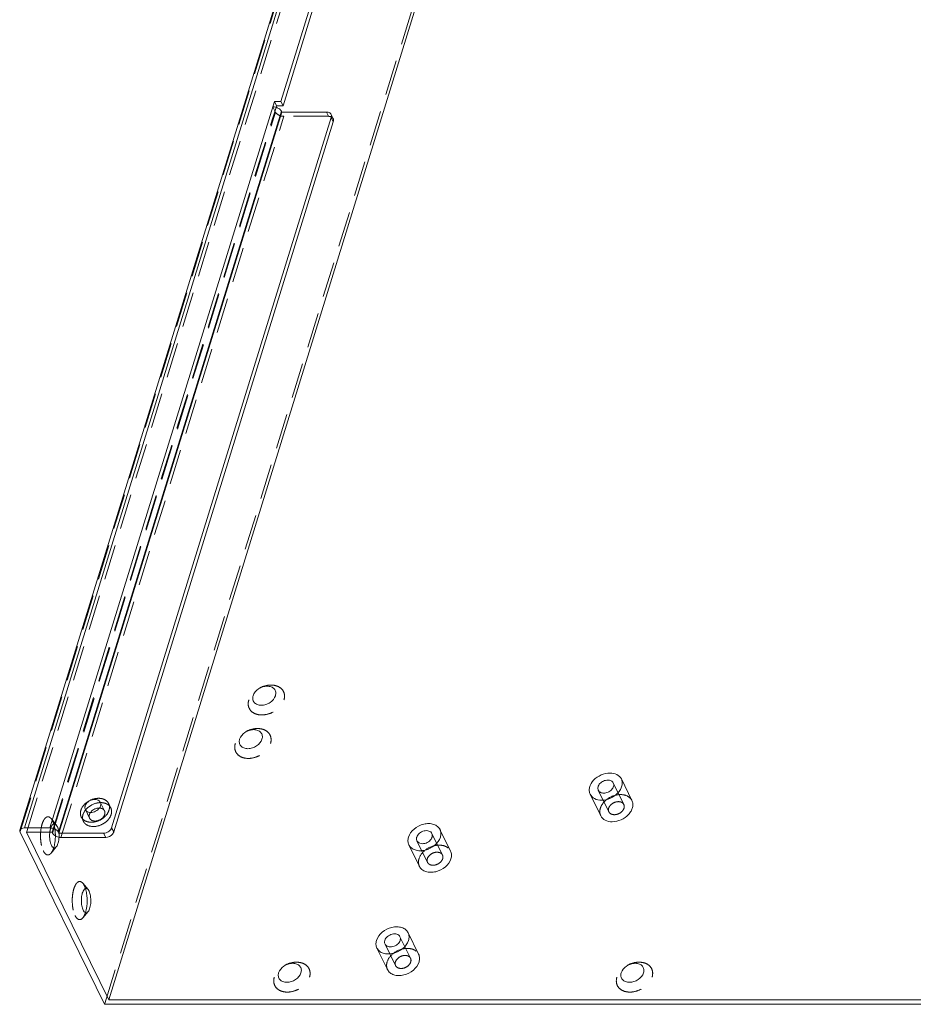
# Model space of a CAD drawing. Header units: millimetres. Extents: x 4497 to 11741, y 5958 to 12619.
# Tile 392 of 424: x 8782 to 8911, y 9700 to 9842. Entities that reach past the tile are written whole.
import ezdxf

# ---------------------------------------------------------------- set-up
doc = ezdxf.new("R2010")
doc.units = ezdxf.units.MM
doc.header["$LTSCALE"] = 0.8
doc.linetypes.add('HIDDEN', pattern=[9.525, 6.35, -3.175])
doc.layers.get('0').update_dxf_attribs({"linetype": 'CONTINUOUS', "lineweight": 0})
doc.layers.add('3', color=5, linetype='HIDDEN', lineweight=0)

msp = doc.modelspace()

# ---------------------------------------------------------------- linework, layer by layer
at = {"linetype": 'Continuous'}
for p, q in [((8907.557, 10130.419), (8782.288, 9725.047)), ((8908.207, 10130.745), (8782.938, 9725.373)), ((8795.109, 9700.571), (8920.379, 10105.943)), ((8819.908, 9830.104), (8833.948, 9875.537)), ((8820.213, 9829.482), (8834.253, 9874.915)), ((8786.622, 9725.373), (8818.987, 9830.104)), ((8818.987, 9830.104), (8819.292, 9829.482)), ((8819.908, 9830.104), (8818.987, 9830.104)), ((8819.292, 9829.482), (8819.216, 9829.238)), ((8820.213, 9829.482), (8819.292, 9829.482)), ((8819.908, 9830.104), (8820.213, 9829.482)), ((8787.849, 9724.752), (8819.971, 9828.699)), ((8787.91, 9724.627), (8820.032, 9828.575)), ((8795.52, 9725.411), (8827.158, 9827.791)), ((8820.032, 9828.575), (8819.971, 9828.699)), ((8826.479, 9828.575), (8820.032, 9828.575)), ((8827.463, 9827.17), (8827.158, 9827.791)), ((8827.44, 9827.61), (8827.314, 9827.868)), ((8795.825, 9724.789), (8827.463, 9827.17)), ((8868.967, 9732.432), (8870.493, 9729.324)), ((8864.479, 9730.229), (8866.004, 9727.121)), ((8786.622, 9725.373), (8782.938, 9725.373)), ((8795.825, 9724.789), (8795.52, 9725.411)), ((8782.322, 9724.752), (8794.493, 9699.949)), ((8795.109, 9700.571), (8783.243, 9724.752)), ((8783.243, 9724.752), (8786.927, 9724.752)), ((8786.927, 9724.752), (8786.988, 9724.627)), ((8787.91, 9724.627), (8787.849, 9724.752)), ((8794.357, 9724.627), (8787.91, 9724.627)), ((8788.215, 9724.006), (8794.662, 9724.006)), ((8794.662, 9724.006), (8794.357, 9724.627)), ((8842.833, 9725.147), (8844.358, 9722.039)), ((8838.344, 9722.944), (8839.87, 9719.836)), ((8792.257, 9716.277), (8792.118, 9716.494)), ((8838.234, 9710.264), (8839.759, 9707.156)), ((8833.745, 9708.061), (8835.27, 9704.953)), ((8794.493, 9699.949), (8944.81, 9699.949)), ((8795.109, 9700.571), (8943.584, 9700.571))]:
    msp.add_line(p, q, dxfattribs=at)
for centre, radius, start, end in [((8818.709, 9827.597), 1.726, 72.80976, 76.1994), ((8826.658, 9827.997), 0.531, 26.22787, 40.93076), ((8793.572, 9726.814), 1.362, 135.37671, 142.82148), ((8790.913, 9724.233), 4.337, 172.9877, 180.10018), ((8780.551, 9724.225), 6.857, 353.7246, 0.16024), ((8788.253, 9725.739), 1.736, 248.43107, 256.1934), ((8783.212, 9723.743), 4.148, 342.89466, 345.33509), ((8782.816, 9723.849), 4.558, 345.30919, 346.15587), ((8787.732, 9715.374), 4.206, 14.20925, 17.58182), ((8787.187, 9715.233), 4.77, 12.22035, 14.24284), ((8785.077, 9714.905), 6.907, 353.73028, 2.61648), ((8787.787, 9714.419), 4.148, 342.89466, 345.33509), ((8787.392, 9714.525), 4.558, 345.30919, 346.15587)]:
    msp.add_arc(centre, radius, start, end, dxfattribs=at)
for points in [[(8818.745, 9829.321), (8818.871, 9829.321), (8818.998, 9829.303), (8819.12, 9829.273)], [(8827.181, 9828.091), (8827.172, 9828.14), (8827.157, 9828.188), (8827.135, 9828.232)], [(8827.158, 9827.791), (8827.188, 9827.887), (8827.198, 9827.993), (8827.181, 9828.091)], [(8827.44, 9827.61), (8827.462, 9827.566), (8827.477, 9827.518), (8827.486, 9827.47)], [(8827.486, 9827.47), (8827.503, 9827.371), (8827.493, 9827.266), (8827.463, 9827.17)], [(8792.602, 9727.771), (8792.746, 9727.917), (8792.924, 9728.034), (8793.113, 9728.115)], [(8787.839, 9724.053), (8787.961, 9724.023), (8788.088, 9724.006), (8788.215, 9724.006)], [(8794.357, 9724.627), (8794.482, 9724.627), (8794.608, 9724.649), (8794.728, 9724.687)], [(8795.662, 9724.489), (8795.432, 9724.199), (8795.032, 9724.006), (8794.662, 9724.006)]]:
    msp.add_open_spline(points, degree=3, dxfattribs=at)
for points, knots in [([(8819.219, 9829.246), (8819.273, 9829.229), (8819.475, 9829.156), (8819.666, 9829.044), (8819.784, 9828.937)], [0, 0, 0, 0, 0.2630825, 1, 1, 1, 1]), ([(8819.784, 9828.937), (8819.804, 9828.919), (8819.876, 9828.848), (8819.938, 9828.765), (8819.971, 9828.699)], [0, 0, 0, 0, 0.2709015, 1, 1, 1, 1]), ([(8827.06, 9828.345), (8827.028, 9828.382), (8826.867, 9828.524), (8826.642, 9828.575), (8826.479, 9828.575)], [0, 0, 0, 0, 0.2304363, 1, 1, 1, 1]), ([(8819.119, 9744.437), (8819.171, 9744.605), (8819.208, 9744.958), (8818.976, 9745.447), (8818.506, 9745.75), (8817.909, 9745.842), (8817.263, 9745.73), (8816.485, 9745.358), (8816.017, 9744.832), (8815.895, 9744.437)], [0, 0, 0, 0, 0.1115296, 0.2160638, 0.3270919, 0.4530169, 0.5924334, 0.7372087, 1, 1, 1, 1]), ([(8815.895, 9744.437), (8815.844, 9744.27), (8815.806, 9743.916), (8816.039, 9743.427), (8816.509, 9743.124), (8817.106, 9743.032), (8817.752, 9743.145), (8818.529, 9743.517), (8818.997, 9744.043), (8819.119, 9744.437)], [0, 0, 0, 0, 0.1115296, 0.2160638, 0.3270919, 0.4530169, 0.5924334, 0.7372087, 1, 1, 1, 1]), ([(8817.183, 9738.171), (8817.234, 9738.338), (8817.272, 9738.692), (8817.039, 9739.18), (8816.569, 9739.484), (8815.972, 9739.576), (8815.326, 9739.463), (8814.549, 9739.091), (8814.081, 9738.565), (8813.959, 9738.171)], [0, 0, 0, 0, 0.1115296, 0.2160638, 0.3270919, 0.4530169, 0.5924334, 0.7372087, 1, 1, 1, 1]), ([(8813.959, 9738.171), (8813.907, 9738.003), (8813.87, 9737.649), (8814.102, 9737.161), (8814.572, 9736.858), (8815.169, 9736.766), (8815.815, 9736.878), (8816.593, 9737.25), (8817.061, 9737.776), (8817.183, 9738.171)], [0, 0, 0, 0, 0.1115296, 0.2160638, 0.3270919, 0.4530169, 0.5924334, 0.7372087, 1, 1, 1, 1]), ([(8864.48, 9730.227), (8864.408, 9730.374), (8864.316, 9730.709), (8864.387, 9731.448), (8864.944, 9732.347), (8866.011, 9733.079), (8866.893, 9733.289), (8867.328, 9733.289)], [0, 0, 0, 0, 0.1019897, 0.210128, 0.4544043, 0.7290483, 1, 1, 1, 1]), ([(8868.966, 9732.434), (8869.038, 9732.287), (8869.13, 9731.952), (8869.059, 9731.213), (8868.502, 9730.314), (8867.435, 9729.582), (8866.553, 9729.372), (8866.118, 9729.372)], [0, 0, 0, 0, 0.1019897, 0.210128, 0.4544043, 0.7290483, 1, 1, 1, 1]), ([(8867.328, 9733.289), (8867.672, 9733.289), (8868.33, 9733.173), (8868.835, 9732.701), (8868.966, 9732.434)], [0, 0, 0, 0, 0.5364104, 1, 1, 1, 1]), ([(8867.014, 9732.27), (8866.805, 9732.27), (8866.382, 9732.171), (8865.871, 9731.818), (8865.558, 9731.328), (8865.575, 9730.947), (8865.645, 9730.803)], [0, 0, 0, 0, 0.271689, 0.5472272, 0.7923732, 1, 1, 1, 1]), ([(8866.433, 9730.39), (8866.641, 9730.39), (8867.064, 9730.49), (8867.575, 9730.843), (8867.888, 9731.333), (8867.871, 9731.714), (8867.801, 9731.858)], [0, 0, 0, 0, 0.271689, 0.5472272, 0.7923732, 1, 1, 1, 1]), ([(8867.801, 9731.858), (8867.738, 9731.986), (8867.496, 9732.214), (8867.179, 9732.27), (8867.014, 9732.27)], [0, 0, 0, 0, 0.4637519, 1, 1, 1, 1]), ([(8866.118, 9729.372), (8865.774, 9729.372), (8865.116, 9729.488), (8864.611, 9729.96), (8864.48, 9730.227)], [0, 0, 0, 0, 0.5364104, 1, 1, 1, 1]), ([(8865.645, 9730.803), (8865.708, 9730.675), (8865.95, 9730.447), (8866.267, 9730.39), (8866.433, 9730.39)], [0, 0, 0, 0, 0.4637519, 1, 1, 1, 1]), ([(8791.699, 9728.544), (8791.685, 9728.499), (8791.645, 9728.325), (8791.669, 9728.134), (8791.726, 9728.016)], [0, 0, 0, 0, 0.2657241, 1, 1, 1, 1]), ([(8793.882, 9729.072), (8793.841, 9729.155), (8793.715, 9729.31), (8793.332, 9729.506), (8792.719, 9729.489), (8792.074, 9729.164), (8791.766, 9728.761), (8791.699, 9728.544)], [0, 0, 0, 0, 0.1028519, 0.2140072, 0.469093, 0.7474828, 1, 1, 1, 1]), ([(8791.726, 9728.016), (8791.767, 9727.933), (8791.893, 9727.778), (8792.276, 9727.582), (8792.889, 9727.599), (8793.534, 9727.924), (8793.842, 9728.327), (8793.909, 9728.544)], [0, 0, 0, 0, 0.1028519, 0.2140072, 0.469093, 0.7474828, 1, 1, 1, 1]), ([(8793.113, 9728.115), (8793.163, 9728.136), (8793.362, 9728.209), (8793.576, 9728.244), (8793.733, 9728.24)], [0, 0, 0, 0, 0.2579026, 1, 1, 1, 1]), ([(8793.909, 9728.544), (8793.923, 9728.589), (8793.963, 9728.763), (8793.939, 9728.954), (8793.882, 9729.072)], [0, 0, 0, 0, 0.2657241, 1, 1, 1, 1]), ([(8870.492, 9729.324), (8870.565, 9729.177), (8870.655, 9728.842), (8870.604, 9728.308), (8870.381, 9727.776), (8869.873, 9727.103), (8868.958, 9726.471), (8868.078, 9726.264), (8867.643, 9726.264)], [0, 0, 0, 0, 0.1017758, 0.2097361, 0.3275282, 0.4555167, 0.729633, 1, 1, 1, 1]), ([(8867.643, 9726.264), (8867.299, 9726.264), (8866.64, 9726.38), (8866.135, 9726.854), (8866.004, 9727.121)], [0, 0, 0, 0, 0.5364551, 1, 1, 1, 1]), ([(8782.938, 9725.373), (8782.792, 9725.373), (8782.531, 9725.343), (8782.32, 9725.15), (8782.288, 9725.046)], [0, 0, 0, 0, 0.57364, 1, 1, 1, 1]), ([(8787.849, 9724.752), (8787.752, 9724.948), (8787.345, 9725.255), (8786.877, 9725.373), (8786.622, 9725.373)], [0, 0, 0, 0, 0.4619796, 1, 1, 1, 1]), ([(8795.357, 9725.111), (8795.376, 9725.134), (8795.443, 9725.226), (8795.495, 9725.33), (8795.52, 9725.411)], [0, 0, 0, 0, 0.2623034, 1, 1, 1, 1]), ([(8838.286, 9724.046), (8838.426, 9724.497), (8839.065, 9725.336), (8840.214, 9725.911), (8841.219, 9726.036), (8841.913, 9725.935), (8842.487, 9725.641), (8842.749, 9725.318), (8842.834, 9725.145)], [0, 0, 0, 0, 0.2519082, 0.5296264, 0.663522, 0.786509, 0.8973961, 1, 1, 1, 1]), ([(8782.288, 9725.046), (8782.281, 9725.024), (8782.262, 9724.924), (8782.288, 9724.82), (8782.322, 9724.752)], [0, 0, 0, 0, 0.2358516, 1, 1, 1, 1]), ([(8786.576, 9724.226), (8786.577, 9724.161), (8786.582, 9723.906), (8786.61, 9723.653), (8786.645, 9723.467)], [0, 0, 0, 0, 0.2568208, 1, 1, 1, 1]), ([(8786.988, 9724.627), (8787.014, 9724.575), (8787.17, 9724.35), (8787.417, 9724.203), (8787.615, 9724.124)], [0, 0, 0, 0, 0.2140696, 1, 1, 1, 1]), ([(8787.873, 9723.475), (8787.881, 9723.52), (8787.912, 9723.706), (8787.929, 9723.895), (8787.935, 9724.039)], [0, 0, 0, 0, 0.2417848, 1, 1, 1, 1]), ([(8794.728, 9724.687), (8794.79, 9724.707), (8795.027, 9724.801), (8795.239, 9724.962), (8795.357, 9725.111)], [0, 0, 0, 0, 0.2557377, 1, 1, 1, 1]), ([(8795.825, 9724.789), (8795.817, 9724.763), (8795.777, 9724.656), (8795.716, 9724.557), (8795.662, 9724.489)], [0, 0, 0, 0, 0.2380724, 1, 1, 1, 1]), ([(8838.344, 9722.946), (8838.264, 9723.108), (8838.173, 9723.483), (8838.229, 9723.861), (8838.286, 9724.046)], [0, 0, 0, 0, 0.4834297, 1, 1, 1, 1]), ([(8842.891, 9724.046), (8842.752, 9723.594), (8842.113, 9722.755), (8840.963, 9722.18), (8839.958, 9722.055), (8839.265, 9722.156), (8838.69, 9722.45), (8838.428, 9722.773), (8838.344, 9722.946)], [0, 0, 0, 0, 0.2519082, 0.5296264, 0.663522, 0.786509, 0.8973961, 1, 1, 1, 1]), ([(8839.483, 9724.046), (8839.47, 9724), (8839.43, 9723.827), (8839.453, 9723.636), (8839.511, 9723.518)], [0, 0, 0, 0, 0.2650894, 1, 1, 1, 1]), ([(8841.667, 9724.573), (8841.626, 9724.656), (8841.501, 9724.811), (8841.117, 9725.007), (8840.505, 9724.991), (8839.859, 9724.666), (8839.551, 9724.262), (8839.483, 9724.046)], [0, 0, 0, 0, 0.1029001, 0.21399, 0.4690613, 0.747439, 1, 1, 1, 1]), ([(8839.511, 9723.518), (8839.551, 9723.435), (8839.677, 9723.28), (8840.061, 9723.084), (8840.673, 9723.1), (8841.319, 9723.425), (8841.627, 9723.829), (8841.694, 9724.046)], [0, 0, 0, 0, 0.1029001, 0.21399, 0.4690613, 0.747439, 1, 1, 1, 1]), ([(8841.694, 9724.046), (8841.708, 9724.091), (8841.747, 9724.264), (8841.724, 9724.455), (8841.667, 9724.573)], [0, 0, 0, 0, 0.2650894, 1, 1, 1, 1]), ([(8842.834, 9725.145), (8842.913, 9724.983), (8843.005, 9724.608), (8842.948, 9724.23), (8842.891, 9724.046)], [0, 0, 0, 0, 0.4834297, 1, 1, 1, 1]), ([(8786.645, 9723.467), (8786.656, 9723.409), (8786.701, 9723.202), (8786.767, 9722.997), (8786.834, 9722.859)], [0, 0, 0, 0, 0.2757126, 1, 1, 1, 1]), ([(8786.834, 9722.859), (8786.877, 9722.772), (8786.966, 9722.625), (8787.159, 9722.47), (8787.39, 9722.485), (8787.497, 9722.586), (8787.546, 9722.644)], [0, 0, 0, 0, 0.315164, 0.5514297, 0.753812, 1, 1, 1, 1]), ([(8787.241, 9722.758), (8787.255, 9722.815), (8787.309, 9723.051), (8787.346, 9723.292), (8787.367, 9723.475)], [0, 0, 0, 0, 0.2396856, 1, 1, 1, 1]), ([(8787.546, 9722.644), (8787.63, 9722.745), (8787.767, 9723.018), (8787.842, 9723.309), (8787.873, 9723.475)], [0, 0, 0, 0, 0.4363562, 1, 1, 1, 1]), ([(8844.358, 9722.039), (8844.438, 9721.877), (8844.531, 9721.501), (8844.474, 9721.122), (8844.417, 9720.937)], [0, 0, 0, 0, 0.4830064, 1, 1, 1, 1]), ([(8844.417, 9720.937), (8844.277, 9720.486), (8843.638, 9719.647), (8842.49, 9719.072), (8841.485, 9718.947), (8840.792, 9719.048), (8840.218, 9719.341), (8839.955, 9719.663), (8839.87, 9719.836)], [0, 0, 0, 0, 0.2518468, 0.529552, 0.6634681, 0.7864898, 0.8973861, 1, 1, 1, 1]), ([(8791.407, 9716.271), (8791.314, 9716.08), (8791.19, 9715.623), (8791.131, 9714.902), (8791.191, 9714.182), (8791.316, 9713.726), (8791.41, 9713.535)], [0, 0, 0, 0, 0.2280692, 0.5004636, 0.7726065, 1, 1, 1, 1]), ([(8791.68, 9716.611), (8791.654, 9716.595), (8791.537, 9716.505), (8791.458, 9716.376), (8791.407, 9716.271)], [0, 0, 0, 0, 0.2085618, 1, 1, 1, 1]), ([(8792.118, 9716.495), (8792.062, 9716.562), (8791.927, 9716.682), (8791.745, 9716.649), (8791.68, 9716.611)], [0, 0, 0, 0, 0.5389253, 1, 1, 1, 1]), ([(8791.976, 9715.221), (8791.972, 9715.309), (8791.95, 9715.652), (8791.902, 9715.993), (8791.848, 9716.242)], [0, 0, 0, 0, 0.2588744, 1, 1, 1, 1]), ([(8792.122, 9713.32), (8792.254, 9713.479), (8792.432, 9713.947), (8792.537, 9714.714), (8792.497, 9715.529), (8792.365, 9716.057), (8792.257, 9716.277)], [0, 0, 0, 0, 0.2028562, 0.4743837, 0.7601464, 1, 1, 1, 1]), ([(8791.817, 9713.434), (8791.831, 9713.491), (8791.885, 9713.727), (8791.922, 9713.968), (8791.942, 9714.151)], [0, 0, 0, 0, 0.2396856, 1, 1, 1, 1]), ([(8791.41, 9713.535), (8791.453, 9713.447), (8791.542, 9713.301), (8791.735, 9713.146), (8791.966, 9713.16), (8792.073, 9713.261), (8792.122, 9713.32)], [0, 0, 0, 0, 0.315164, 0.5514297, 0.753812, 1, 1, 1, 1]), ([(8833.687, 9709.162), (8833.826, 9709.614), (8834.466, 9710.453), (8835.615, 9711.028), (8836.62, 9711.153), (8837.313, 9711.051), (8837.888, 9710.757), (8838.15, 9710.435), (8838.235, 9710.262)], [0, 0, 0, 0, 0.2519082, 0.5296264, 0.663522, 0.786509, 0.8973961, 1, 1, 1, 1]), ([(8837.068, 9709.689), (8837.027, 9709.773), (8836.901, 9709.928), (8836.518, 9710.124), (8835.905, 9710.108), (8835.26, 9709.782), (8834.951, 9709.379), (8834.884, 9709.162)], [0, 0, 0, 0, 0.1029001, 0.21399, 0.4690613, 0.747439, 1, 1, 1, 1]), ([(8838.235, 9710.262), (8838.314, 9710.1), (8838.405, 9709.725), (8838.349, 9709.347), (8838.292, 9709.162)], [0, 0, 0, 0, 0.4834297, 1, 1, 1, 1]), ([(8833.744, 9708.063), (8833.665, 9708.225), (8833.574, 9708.6), (8833.63, 9708.978), (8833.687, 9709.162)], [0, 0, 0, 0, 0.4834297, 1, 1, 1, 1]), ([(8838.292, 9709.162), (8838.153, 9708.711), (8837.513, 9707.871), (8836.364, 9707.296), (8835.359, 9707.172), (8834.666, 9707.273), (8834.091, 9707.567), (8833.829, 9707.89), (8833.744, 9708.063)], [0, 0, 0, 0, 0.2519082, 0.5296264, 0.663522, 0.786509, 0.8973961, 1, 1, 1, 1]), ([(8834.884, 9709.162), (8834.87, 9709.117), (8834.831, 9708.943), (8834.854, 9708.753), (8834.911, 9708.635)], [0, 0, 0, 0, 0.2650894, 1, 1, 1, 1]), ([(8834.911, 9708.635), (8834.952, 9708.552), (8835.078, 9708.397), (8835.461, 9708.201), (8836.074, 9708.217), (8836.719, 9708.542), (8837.028, 9708.945), (8837.095, 9709.162)], [0, 0, 0, 0, 0.1029001, 0.21399, 0.4690613, 0.747439, 1, 1, 1, 1]), ([(8837.095, 9709.162), (8837.109, 9709.207), (8837.148, 9709.381), (8837.125, 9709.572), (8837.068, 9709.689)], [0, 0, 0, 0, 0.2650894, 1, 1, 1, 1]), ([(8839.759, 9707.156), (8839.839, 9706.993), (8839.931, 9706.618), (8839.875, 9706.239), (8839.817, 9706.054)], [0, 0, 0, 0, 0.4830064, 1, 1, 1, 1]), ([(8822.8, 9704.488), (8822.852, 9704.655), (8822.889, 9705.009), (8822.657, 9705.497), (8822.187, 9705.801), (8821.59, 9705.893), (8820.944, 9705.78), (8820.166, 9705.408), (8819.698, 9704.882), (8819.576, 9704.488)], [0, 0, 0, 0, 0.1115296, 0.2160638, 0.3270919, 0.4530169, 0.5924334, 0.7372087, 1, 1, 1, 1]), ([(8839.817, 9706.054), (8839.678, 9705.603), (8839.039, 9704.764), (8837.89, 9704.189), (8836.886, 9704.063), (8836.193, 9704.164), (8835.618, 9704.458), (8835.355, 9704.78), (8835.27, 9704.953)], [0, 0, 0, 0, 0.2518468, 0.529552, 0.6634681, 0.7864898, 0.8973861, 1, 1, 1, 1]), ([(8872.169, 9704.488), (8872.221, 9704.655), (8872.258, 9705.009), (8872.026, 9705.497), (8871.556, 9705.801), (8870.959, 9705.893), (8870.313, 9705.78), (8869.535, 9705.408), (8869.067, 9704.882), (8868.945, 9704.488)], [0, 0, 0, 0, 0.1115296, 0.2160638, 0.3270919, 0.4530169, 0.5924334, 0.7372087, 1, 1, 1, 1]), ([(8819.576, 9704.488), (8819.525, 9704.32), (8819.488, 9703.966), (8819.72, 9703.478), (8820.19, 9703.175), (8820.787, 9703.083), (8821.433, 9703.195), (8822.21, 9703.567), (8822.678, 9704.093), (8822.8, 9704.488)], [0, 0, 0, 0, 0.1115296, 0.2160638, 0.3270919, 0.4530169, 0.5924334, 0.7372087, 1, 1, 1, 1]), ([(8868.945, 9704.488), (8868.894, 9704.32), (8868.856, 9703.966), (8869.089, 9703.478), (8869.559, 9703.175), (8870.156, 9703.083), (8870.802, 9703.195), (8871.579, 9703.567), (8872.047, 9704.093), (8872.169, 9704.488)], [0, 0, 0, 0, 0.1115296, 0.2160638, 0.3270919, 0.4530169, 0.5924334, 0.7372087, 1, 1, 1, 1])]:
    msp.add_open_spline(points, degree=3, knots=knots, dxfattribs=at)
at = {"layer": '3'}
for p, q in [((8907.591, 10130.123), (8782.322, 9724.752)), ((8908.513, 10130.123), (8783.243, 9724.752)), ((8919.763, 10105.321), (8794.493, 9699.949)), ((8786.927, 9724.752), (8819.216, 9829.238)), ((8819.111, 9828.575), (8818.745, 9829.321)), ((8786.988, 9724.627), (8819.111, 9828.575)), ((8788.215, 9724.006), (8820.337, 9827.953)), ((8826.784, 9827.953), (8820.337, 9827.953)), ((8826.784, 9827.953), (8826.479, 9828.575)), ((8827.314, 9827.868), (8827.135, 9828.232)), ((8867.8, 9731.859), (8869.326, 9728.751)), ((8865.646, 9730.802), (8867.171, 9727.694)), ((8794.491, 9727.829), (8793.881, 9729.073)), ((8795.389, 9728.27), (8795.084, 9728.892)), ((8791.439, 9726.332), (8791.134, 9726.953)), ((8792.337, 9726.772), (8791.727, 9728.015)), ((8787.003, 9726.384), (8786.786, 9726.725)), ((8787.546, 9725.816), (8786.79, 9726.722)), ((8787.682, 9725.601), (8787.542, 9725.819)), ((8841.666, 9724.574), (8843.191, 9721.466)), ((8787.546, 9722.644), (8786.79, 9721.738)), ((8839.511, 9723.517), (8841.037, 9720.409)), ((8791.578, 9717.06), (8791.362, 9717.401)), ((8792.122, 9716.492), (8791.365, 9717.398)), ((8792.122, 9713.32), (8791.365, 9712.414)), ((8834.912, 9708.634), (8836.437, 9705.526)), ((8837.067, 9709.691), (8838.592, 9706.583))]:
    msp.add_line(p, q, dxfattribs=at)
for centre, radius, start, end in [((8783.157, 9724.698), 4.206, 14.20925, 17.58182), ((8782.636, 9724.563), 4.744, 12.48587, 14.2462), ((8790.296, 9724.308), 3.715, 169.49373, 172.96954), ((8780.676, 9724.246), 6.731, 3.70091, 4.84994), ((8780.572, 9724.239), 6.836, 2.55976, 3.70168), ((8780.401, 9724.232), 7.007, 0.09297, 2.55407), ((8783.486, 9724.231), 4.454, 357.52742, 0.04223)]:
    msp.add_arc(centre, radius, start, end, dxfattribs=at)
for points, knots in [([(8820.337, 9827.953), (8820.083, 9827.953), (8819.614, 9828.072), (8819.207, 9828.379), (8819.111, 9828.575)], [0, 0, 0, 0, 0.5380204, 1, 1, 1, 1]), ([(8826.784, 9827.953), (8826.922, 9827.953), (8827.186, 9827.907), (8827.387, 9827.717), (8827.44, 9827.61)], [0, 0, 0, 0, 0.5364868, 1, 1, 1, 1]), ([(8820.345, 9743.816), (8820.427, 9744.079), (8820.485, 9744.635), (8820.119, 9745.402), (8819.382, 9745.879), (8818.443, 9746.024), (8817.428, 9745.847), (8816.206, 9745.262), (8815.471, 9744.436), (8815.279, 9743.816)], [0, 0, 0, 0, 0.1115657, 0.2160471, 0.3270873, 0.4530228, 0.5924432, 0.737249, 1, 1, 1, 1]), ([(8815.279, 9743.816), (8815.198, 9743.552), (8815.139, 9742.997), (8815.505, 9742.229), (8816.243, 9741.752), (8817.181, 9741.608), (8818.196, 9741.784), (8819.418, 9742.37), (8820.154, 9743.196), (8820.345, 9743.816)], [0, 0, 0, 0, 0.1115657, 0.2160471, 0.3270873, 0.4530228, 0.5924432, 0.737249, 1, 1, 1, 1]), ([(8818.409, 9737.549), (8818.49, 9737.812), (8818.549, 9738.368), (8818.183, 9739.136), (8817.445, 9739.613), (8816.507, 9739.757), (8815.492, 9739.581), (8814.27, 9738.995), (8813.534, 9738.169), (8813.343, 9737.549)], [0, 0, 0, 0, 0.1115657, 0.2160471, 0.3270873, 0.4530228, 0.5924432, 0.737249, 1, 1, 1, 1]), ([(8813.343, 9737.549), (8813.261, 9737.286), (8813.203, 9736.73), (8813.569, 9735.962), (8814.306, 9735.485), (8815.245, 9735.341), (8816.26, 9735.517), (8817.482, 9736.103), (8818.217, 9736.929), (8818.409, 9737.549)], [0, 0, 0, 0, 0.1115657, 0.2160471, 0.3270873, 0.4530228, 0.5924432, 0.737249, 1, 1, 1, 1]), ([(8795.084, 9728.892), (8795.009, 9729.044), (8794.778, 9729.327), (8794.272, 9729.585), (8793.663, 9729.674), (8792.778, 9729.564), (8791.768, 9729.058), (8791.206, 9728.32), (8791.083, 9727.922)], [0, 0, 0, 0, 0.1026139, 0.2135102, 0.3365319, 0.470448, 0.7481532, 1, 1, 1, 1]), ([(8866.004, 9727.121), (8865.932, 9727.268), (8865.841, 9727.603), (8865.893, 9728.137), (8866.115, 9728.669), (8866.623, 9729.342), (8867.538, 9729.973), (8868.418, 9730.181), (8868.853, 9730.181)], [0, 0, 0, 0, 0.1017758, 0.2097361, 0.3275282, 0.4555167, 0.729633, 1, 1, 1, 1]), ([(8868.853, 9730.181), (8869.198, 9730.181), (8869.857, 9730.065), (8870.361, 9729.591), (8870.492, 9729.324)], [0, 0, 0, 0, 0.5364551, 1, 1, 1, 1]), ([(8795.39, 9728.268), (8795.316, 9728.42), (8795.085, 9728.704), (8794.579, 9728.963), (8793.969, 9729.053), (8793.085, 9728.943), (8792.073, 9728.437), (8791.511, 9727.698), (8791.388, 9727.301)], [0, 0, 0, 0, 0.1026039, 0.213491, 0.336478, 0.4703736, 0.7480918, 1, 1, 1, 1]), ([(8793.733, 9728.24), (8793.777, 9728.239), (8793.945, 9728.227), (8794.112, 9728.177), (8794.218, 9728.115)], [0, 0, 0, 0, 0.2659647, 1, 1, 1, 1]), ([(8795.135, 9727.922), (8795.186, 9728.085), (8795.236, 9728.419), (8795.154, 9728.749), (8795.084, 9728.892)], [0, 0, 0, 0, 0.5169936, 1, 1, 1, 1]), ([(8795.441, 9727.301), (8795.491, 9727.463), (8795.54, 9727.796), (8795.46, 9728.125), (8795.39, 9728.268)], [0, 0, 0, 0, 0.5165703, 1, 1, 1, 1]), ([(8867.172, 9727.693), (8867.101, 9727.836), (8867.082, 9728.217), (8867.395, 9728.708), (8867.906, 9729.063), (8868.33, 9729.162), (8868.539, 9729.162)], [0, 0, 0, 0, 0.2075646, 0.4526337, 0.728169, 1, 1, 1, 1]), ([(8869.325, 9728.752), (8869.395, 9728.609), (8869.415, 9728.228), (8869.101, 9727.737), (8868.59, 9727.382), (8868.167, 9727.282), (8867.958, 9727.282)], [0, 0, 0, 0, 0.2075646, 0.4526337, 0.728169, 1, 1, 1, 1]), ([(8868.539, 9729.162), (8868.704, 9729.162), (8869.02, 9729.107), (8869.262, 9728.88), (8869.325, 9728.752)], [0, 0, 0, 0, 0.5364104, 1, 1, 1, 1]), ([(8786.786, 9726.726), (8786.69, 9726.84), (8786.503, 9726.994), (8786.206, 9726.976), (8786.008, 9726.863), (8785.829, 9726.668), (8785.598, 9726.277), (8785.389, 9725.626), (8785.261, 9724.729), (8785.259, 9723.769), (8785.382, 9722.868), (8785.555, 9722.312), (8785.671, 9722.076)], [0, 0, 0, 0, 0.0765132, 0.1095987, 0.146213, 0.1903572, 0.243726, 0.3768553, 0.5362739, 0.7053495, 0.865546, 1, 1, 1, 1]), ([(8791.083, 9727.922), (8791.033, 9727.76), (8790.983, 9727.426), (8791.064, 9727.096), (8791.134, 9726.953)], [0, 0, 0, 0, 0.5169936, 1, 1, 1, 1]), ([(8791.134, 9726.953), (8791.209, 9726.801), (8791.44, 9726.518), (8791.946, 9726.259), (8792.556, 9726.17), (8793.44, 9726.281), (8794.451, 9726.787), (8795.013, 9727.525), (8795.135, 9727.922)], [0, 0, 0, 0, 0.1026139, 0.2135102, 0.3365319, 0.470448, 0.7481532, 1, 1, 1, 1]), ([(8791.388, 9727.301), (8791.338, 9727.138), (8791.288, 9726.806), (8791.368, 9726.476), (8791.438, 9726.333)], [0, 0, 0, 0, 0.5165703, 1, 1, 1, 1]), ([(8792.336, 9726.774), (8792.317, 9726.812), (8792.256, 9726.981), (8792.269, 9727.171), (8792.309, 9727.301)], [0, 0, 0, 0, 0.2416436, 1, 1, 1, 1]), ([(8792.309, 9727.301), (8792.318, 9727.33), (8792.362, 9727.449), (8792.428, 9727.56), (8792.486, 9727.637)], [0, 0, 0, 0, 0.2380406, 1, 1, 1, 1]), ([(8794.519, 9727.301), (8794.452, 9727.084), (8794.144, 9726.681), (8793.498, 9726.355), (8792.886, 9726.339), (8792.502, 9726.535), (8792.377, 9726.69), (8792.336, 9726.774)], [0, 0, 0, 0, 0.252561, 0.5309387, 0.78601, 0.8970999, 1, 1, 1, 1]), ([(8794.218, 9728.115), (8794.248, 9728.097), (8794.359, 9728.023), (8794.449, 9727.916), (8794.492, 9727.828)], [0, 0, 0, 0, 0.2603043, 1, 1, 1, 1]), ([(8794.492, 9727.828), (8794.511, 9727.789), (8794.572, 9727.62), (8794.559, 9727.43), (8794.519, 9727.301)], [0, 0, 0, 0, 0.2416436, 1, 1, 1, 1]), ([(8795.009, 9726.553), (8795.059, 9726.61), (8795.239, 9726.836), (8795.378, 9727.097), (8795.441, 9727.301)], [0, 0, 0, 0, 0.2638054, 1, 1, 1, 1]), ([(8867.958, 9727.282), (8867.793, 9727.282), (8867.477, 9727.338), (8867.234, 9727.565), (8867.172, 9727.693)], [0, 0, 0, 0, 0.5364104, 1, 1, 1, 1]), ([(8786.832, 9725.596), (8786.811, 9725.553), (8786.727, 9725.357), (8786.674, 9725.148), (8786.643, 9724.986)], [0, 0, 0, 0, 0.2234766, 1, 1, 1, 1]), ([(8787.105, 9725.935), (8787.078, 9725.92), (8786.962, 9725.829), (8786.882, 9725.7), (8786.832, 9725.596)], [0, 0, 0, 0, 0.2085618, 1, 1, 1, 1]), ([(8787.167, 9725.968), (8787.155, 9726.006), (8787.107, 9726.147), (8787.051, 9726.286), (8787.003, 9726.384)], [0, 0, 0, 0, 0.265541, 1, 1, 1, 1]), ([(8787.408, 9725.937), (8787.363, 9725.964), (8787.256, 9725.997), (8787.15, 9725.962), (8787.105, 9725.935)], [0, 0, 0, 0, 0.4995544, 1, 1, 1, 1]), ([(8787.383, 9724.815), (8787.378, 9724.882), (8787.352, 9725.142), (8787.31, 9725.4), (8787.268, 9725.588)], [0, 0, 0, 0, 0.2583295, 1, 1, 1, 1]), ([(8787.543, 9725.82), (8787.532, 9725.832), (8787.492, 9725.876), (8787.446, 9725.915), (8787.408, 9725.937)], [0, 0, 0, 0, 0.2717685, 1, 1, 1, 1]), ([(8787.871, 9724.993), (8787.86, 9725.051), (8787.815, 9725.258), (8787.749, 9725.463), (8787.682, 9725.601)], [0, 0, 0, 0, 0.2757126, 1, 1, 1, 1]), ([(8791.438, 9726.333), (8791.5, 9726.208), (8791.675, 9725.972), (8792.2, 9725.628), (8793.085, 9725.511), (8794.142, 9725.815), (8794.763, 9726.272), (8795.009, 9726.553)], [0, 0, 0, 0, 0.1020061, 0.2098508, 0.4524582, 0.7262541, 1, 1, 1, 1]), ([(8787.939, 9724.234), (8787.939, 9724.3), (8787.934, 9724.554), (8787.906, 9724.808), (8787.871, 9724.993)], [0, 0, 0, 0, 0.2568208, 1, 1, 1, 1]), ([(8786.791, 9721.739), (8786.83, 9721.787), (8787, 9722.026), (8787.109, 9722.303), (8787.177, 9722.523)], [0, 0, 0, 0, 0.2127882, 1, 1, 1, 1]), ([(8839.811, 9720.937), (8839.951, 9721.389), (8840.59, 9722.228), (8841.738, 9722.803), (8842.743, 9722.928), (8843.436, 9722.827), (8844.01, 9722.534), (8844.273, 9722.212), (8844.358, 9722.039)], [0, 0, 0, 0, 0.2518468, 0.529552, 0.6634681, 0.7864898, 0.8973861, 1, 1, 1, 1]), ([(8785.671, 9722.076), (8785.739, 9721.938), (8785.879, 9721.707), (8786.183, 9721.464), (8786.545, 9721.488), (8786.714, 9721.647), (8786.791, 9721.739)], [0, 0, 0, 0, 0.3154548, 0.5512693, 0.7536171, 1, 1, 1, 1]), ([(8841.009, 9720.937), (8841.076, 9721.154), (8841.384, 9721.557), (8842.029, 9721.883), (8842.642, 9721.899), (8843.025, 9721.703), (8843.151, 9721.548), (8843.192, 9721.465)], [0, 0, 0, 0, 0.2525172, 0.530907, 0.7859928, 0.8971481, 1, 1, 1, 1]), ([(8843.192, 9721.465), (8843.211, 9721.427), (8843.273, 9721.258), (8843.259, 9721.067), (8843.219, 9720.937)], [0, 0, 0, 0, 0.2412896, 1, 1, 1, 1]), ([(8839.87, 9719.836), (8839.79, 9719.998), (8839.697, 9720.374), (8839.754, 9720.753), (8839.811, 9720.937)], [0, 0, 0, 0, 0.4830064, 1, 1, 1, 1]), ([(8841.036, 9720.41), (8841.017, 9720.448), (8840.955, 9720.617), (8840.969, 9720.808), (8841.009, 9720.937)], [0, 0, 0, 0, 0.2412896, 1, 1, 1, 1]), ([(8843.219, 9720.937), (8843.152, 9720.721), (8842.844, 9720.318), (8842.199, 9719.992), (8841.586, 9719.976), (8841.203, 9720.172), (8841.077, 9720.327), (8841.036, 9720.41)], [0, 0, 0, 0, 0.2525172, 0.530907, 0.7859928, 0.8971481, 1, 1, 1, 1]), ([(8791.362, 9717.402), (8791.266, 9717.516), (8791.079, 9717.669), (8790.782, 9717.652), (8790.583, 9717.538), (8790.404, 9717.343), (8790.174, 9716.953), (8789.965, 9716.302), (8789.837, 9715.405), (8789.834, 9714.445), (8789.957, 9713.544), (8790.131, 9712.988), (8790.247, 9712.752)], [0, 0, 0, 0, 0.0765132, 0.1095987, 0.146213, 0.1903572, 0.243726, 0.3768553, 0.5362739, 0.7053495, 0.865546, 1, 1, 1, 1]), ([(8791.742, 9716.644), (8791.73, 9716.682), (8791.683, 9716.823), (8791.626, 9716.962), (8791.578, 9717.06)], [0, 0, 0, 0, 0.265541, 1, 1, 1, 1]), ([(8790.247, 9712.752), (8790.315, 9712.614), (8790.454, 9712.383), (8790.759, 9712.14), (8791.121, 9712.164), (8791.289, 9712.323), (8791.366, 9712.415)], [0, 0, 0, 0, 0.3154548, 0.5512693, 0.7536171, 1, 1, 1, 1]), ([(8791.366, 9712.415), (8791.406, 9712.463), (8791.575, 9712.702), (8791.684, 9712.979), (8791.752, 9713.199)], [0, 0, 0, 0, 0.2127882, 1, 1, 1, 1]), ([(8835.212, 9706.054), (8835.352, 9706.506), (8835.99, 9707.345), (8837.139, 9707.92), (8838.144, 9708.045), (8838.837, 9707.944), (8839.411, 9707.65), (8839.674, 9707.329), (8839.759, 9707.156)], [0, 0, 0, 0, 0.2518468, 0.529552, 0.6634681, 0.7864898, 0.8973861, 1, 1, 1, 1]), ([(8836.409, 9706.054), (8836.476, 9706.271), (8836.785, 9706.674), (8837.43, 9707), (8838.042, 9707.016), (8838.426, 9706.82), (8838.552, 9706.665), (8838.592, 9706.582)], [0, 0, 0, 0, 0.2525172, 0.530907, 0.7859928, 0.8971481, 1, 1, 1, 1]), ([(8824.026, 9703.866), (8824.108, 9704.129), (8824.166, 9704.685), (8823.801, 9705.453), (8823.063, 9705.93), (8822.124, 9706.074), (8821.109, 9705.898), (8819.888, 9705.312), (8819.152, 9704.486), (8818.96, 9703.866)], [0, 0, 0, 0, 0.1115659, 0.2160471, 0.3270871, 0.4530225, 0.592443, 0.737249, 1, 1, 1, 1]), ([(8835.27, 9704.953), (8835.191, 9705.115), (8835.098, 9705.49), (8835.155, 9705.869), (8835.212, 9706.054)], [0, 0, 0, 0, 0.4830064, 1, 1, 1, 1]), ([(8836.437, 9705.527), (8836.418, 9705.565), (8836.356, 9705.734), (8836.369, 9705.925), (8836.409, 9706.054)], [0, 0, 0, 0, 0.2412896, 1, 1, 1, 1]), ([(8838.62, 9706.054), (8838.553, 9705.837), (8838.245, 9705.435), (8837.599, 9705.109), (8836.987, 9705.093), (8836.603, 9705.289), (8836.478, 9705.443), (8836.437, 9705.527)], [0, 0, 0, 0, 0.2525172, 0.530907, 0.7859928, 0.8971481, 1, 1, 1, 1]), ([(8838.592, 9706.582), (8838.611, 9706.543), (8838.673, 9706.375), (8838.66, 9706.184), (8838.62, 9706.054)], [0, 0, 0, 0, 0.2412896, 1, 1, 1, 1]), ([(8873.395, 9703.866), (8873.477, 9704.129), (8873.535, 9704.685), (8873.169, 9705.453), (8872.432, 9705.93), (8871.493, 9706.074), (8870.478, 9705.898), (8869.256, 9705.312), (8868.521, 9704.486), (8868.329, 9703.866)], [0, 0, 0, 0, 0.1115659, 0.2160471, 0.3270871, 0.4530225, 0.592443, 0.737249, 1, 1, 1, 1]), ([(8818.96, 9703.866), (8818.879, 9703.603), (8818.82, 9703.047), (8819.186, 9702.279), (8819.924, 9701.802), (8820.862, 9701.658), (8821.877, 9701.834), (8823.099, 9702.42), (8823.835, 9703.246), (8824.026, 9703.866)], [0, 0, 0, 0, 0.1115659, 0.2160471, 0.3270871, 0.4530225, 0.592443, 0.737249, 1, 1, 1, 1]), ([(8868.329, 9703.866), (8868.248, 9703.603), (8868.189, 9703.047), (8868.555, 9702.279), (8869.293, 9701.802), (8870.231, 9701.658), (8871.246, 9701.834), (8872.468, 9702.42), (8873.204, 9703.246), (8873.395, 9703.866)], [0, 0, 0, 0, 0.1115659, 0.2160471, 0.3270871, 0.4530225, 0.592443, 0.737249, 1, 1, 1, 1])]:
    msp.add_open_spline(points, degree=3, knots=knots, dxfattribs=at)

doc.saveas('drawing.dxf')
